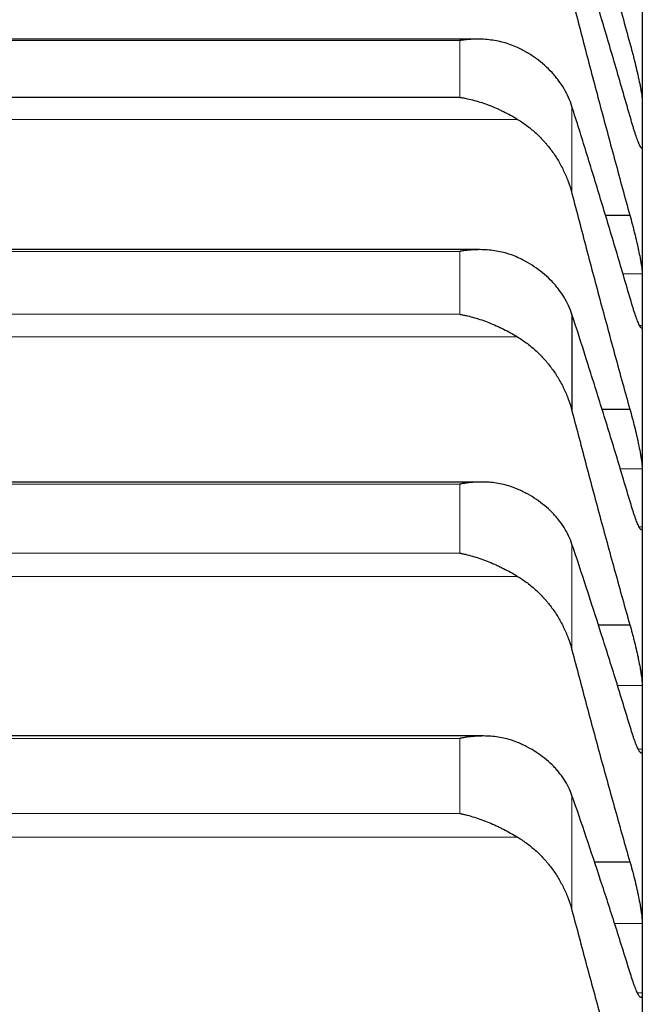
# Model space of a CAD drawing. Header units: inches. Extents: x 0 to 17820, y -10 to 12600.
# Tile 310 of 339: x 11852 to 11878, y 9283 to 9325. Entities that reach past the tile are written whole.
import ezdxf

# ---------------------------------------------------------------- set-up
doc = ezdxf.new("R2010")
doc.units = ezdxf.units.IN
doc.layers.add('1', color=7, linetype='Continuous', true_color=0xffffff)

msp = doc.modelspace()

# ---------------------------------------------------------------- linework, layer by layer
at = {"layer": '1', "color": 2, "linetype": 'Continuous', "lineweight": 25}
for p, q in [((11878.313, 9327.576), (11878.313, 9320.944)), ((11871.211, 9324.575), (11833.439, 9324.575)), ((11834.168, 9322.072), (11870.457, 9322.072)), ((11878.313, 9320.944), (11878.313, 9313.36)), ((11876.725, 9316.998), (11877.775, 9316.998)), ((11871.3, 9315.514), (11833.351, 9315.514)), ((11878.313, 9313.36), (11878.313, 9304.834)), ((11875.286, 9312.721), (11875.286, 9308.571)), ((11876.579, 9308.649), (11877.775, 9308.649)), ((11871.388, 9305.511), (11833.263, 9305.511)), ((11878.313, 9304.834), (11878.313, 9295.382)), ((11876.42, 9299.368), (11877.775, 9299.368)), ((11878.313, 9295.382), (11878.313, 9285.017)), ((11871.475, 9294.581), (11833.175, 9294.581)), ((11876.249, 9289.168), (11877.775, 9289.168)), ((11878.313, 9285.017), (11878.313, 9273.757))]:
    msp.add_line(p, q, dxfattribs=at)
at = {"layer": '1', "color": 110, "linetype": 'Continuous', "lineweight": 13}
for p, q in [((11834.168, 9324.516), (11870.457, 9324.516)), ((11870.457, 9324.516), (11870.457, 9322.072)), ((11875.286, 9321.672), (11875.286, 9317.929)), ((11831.681, 9321.122), (11872.944, 9321.122)), ((11834.168, 9315.441), (11870.457, 9315.441)), ((11870.457, 9315.441), (11870.457, 9312.731)), ((11877.476, 9314.474), (11878.31, 9314.474)), ((11834.168, 9312.731), (11870.457, 9312.731)), ((11878.195, 9312.245), (11878.31, 9312.245)), ((11831.681, 9311.756), (11872.944, 9311.756)), ((11877.36, 9306.078), (11878.31, 9306.078)), ((11834.168, 9305.422), (11870.457, 9305.422)), ((11870.457, 9305.422), (11870.457, 9302.451)), ((11878.172, 9303.591), (11878.31, 9303.591)), ((11875.286, 9302.831), (11875.286, 9298.28)), ((11834.168, 9302.451), (11870.457, 9302.451)), ((11831.681, 9301.452), (11872.944, 9301.452)), ((11877.239, 9296.752), (11878.31, 9296.752)), ((11834.168, 9294.475), (11870.457, 9294.475)), ((11870.457, 9294.475), (11870.457, 9291.247)), ((11878.143, 9294.011), (11878.31, 9294.011)), ((11875.286, 9292.017), (11875.286, 9287.073)), ((11834.168, 9291.247), (11870.457, 9291.247)), ((11831.681, 9290.226), (11872.944, 9290.226)), ((11877.112, 9286.513), (11878.31, 9286.513)), ((11878.11, 9283.521), (11878.31, 9283.521))]:
    msp.add_line(p, q, dxfattribs=at)
at = {"layer": '1', "color": 2, "linetype": 'Continuous', "lineweight": 25}
for points in [[(11875.286, 9333.786), (11875.49, 9332.995), (11875.9, 9331.417), (11876.519, 9329.063), (11877.144, 9326.723), (11877.564, 9325.173), (11877.775, 9324.399)], [(11877.775, 9321.289), (11877.564, 9322.023), (11877.144, 9323.473), (11876.519, 9325.595), (11875.9, 9327.663), (11875.49, 9329.006), (11875.286, 9329.668)], [(11875.286, 9326.338), (11875.49, 9325.547), (11875.9, 9323.972), (11876.519, 9321.628), (11877.144, 9319.302), (11877.564, 9317.764), (11877.775, 9316.998)], [(11877.775, 9313.473), (11877.564, 9314.195), (11877.144, 9315.619), (11876.519, 9317.698), (11875.9, 9319.719), (11875.49, 9321.027), (11875.286, 9321.672)], [(11878.31, 9321.928), (11878.312, 9321.6), (11878.313, 9321.272), (11878.313, 9320.944)], [(11878.313, 9320.944), (11878.313, 9320.617), (11878.312, 9320.289), (11878.31, 9319.961)], [(11875.286, 9317.929), (11875.49, 9317.14), (11875.9, 9315.57), (11876.519, 9313.239), (11877.144, 9310.931), (11877.564, 9309.407), (11877.775, 9308.649)], [(11878.31, 9314.474), (11878.312, 9314.102), (11878.313, 9313.731), (11878.313, 9313.36)], [(11878.313, 9313.36), (11878.313, 9312.988), (11878.312, 9312.617), (11878.31, 9312.245)], [(11877.775, 9304.715), (11877.564, 9305.424), (11877.144, 9306.821), (11876.519, 9308.853), (11875.9, 9310.824), (11875.49, 9312.096), (11875.286, 9312.721)], [(11875.286, 9308.571), (11875.49, 9307.786), (11875.9, 9306.224), (11876.519, 9303.909), (11877.144, 9301.622), (11877.564, 9300.116), (11877.775, 9299.368)], [(11878.31, 9306.078), (11878.312, 9305.663), (11878.313, 9305.249), (11878.313, 9304.834)], [(11878.313, 9304.834), (11878.313, 9304.42), (11878.312, 9304.005), (11878.31, 9303.591)], [(11877.775, 9295.031), (11877.564, 9295.726), (11877.144, 9297.092), (11876.519, 9299.075), (11875.9, 9300.992), (11875.49, 9302.226), (11875.286, 9302.831)], [(11875.286, 9298.28), (11875.49, 9297.499), (11875.9, 9295.948), (11876.519, 9293.654), (11877.144, 9291.392), (11877.564, 9289.906), (11877.775, 9289.168)], [(11878.31, 9296.752), (11878.312, 9296.295), (11878.313, 9295.838), (11878.313, 9295.382)], [(11878.313, 9295.382), (11878.313, 9294.925), (11878.312, 9294.468), (11878.31, 9294.011)], [(11877.775, 9284.436), (11877.564, 9285.115), (11877.144, 9286.448), (11876.519, 9288.379), (11875.9, 9290.239), (11875.49, 9291.432), (11875.286, 9292.017)], [(11875.286, 9287.073), (11875.49, 9286.298), (11875.9, 9284.76), (11876.519, 9282.489), (11877.144, 9280.256), (11877.564, 9278.792), (11877.775, 9278.066)], [(11878.31, 9286.513), (11878.312, 9286.014), (11878.313, 9285.516), (11878.313, 9285.017)], [(11878.313, 9285.017), (11878.313, 9284.518), (11878.312, 9284.02), (11878.31, 9283.521)]]:
    msp.add_open_spline(points, degree=3, dxfattribs=at)
for points, knots in [([(11872.944, 9324.21), (11872.844, 9324.257), (11872.744, 9324.298), (11872.543, 9324.372), (11872.442, 9324.403), (11872.238, 9324.459), (11872.135, 9324.482), (11871.929, 9324.521), (11871.824, 9324.536), (11871.615, 9324.559), (11871.51, 9324.567), (11871.3, 9324.575), (11871.195, 9324.576), (11870.985, 9324.57), (11870.879, 9324.564), (11870.721, 9324.55), (11870.642, 9324.541), (11870.549, 9324.529), (11870.503, 9324.523), (11870.483, 9324.52), (11870.47, 9324.518), (11870.463, 9324.517), (11870.457, 9324.516)], [0, 0, 0, 0, 0.125, 0.125, 0.25, 0.25, 0.375, 0.375, 0.5, 0.5, 0.625, 0.625, 0.75, 0.75, 0.875, 0.875, 0.9375, 0.96875, 0.984375, 0.992187, 0.992187, 1, 1, 1, 1]), ([(11875.286, 9321.672), (11875.244, 9321.806), (11875.194, 9321.938), (11875.079, 9322.195), (11874.95, 9322.445), (11874.792, 9322.683), (11874.663, 9322.858), (11874.618, 9322.915), (11874.548, 9323), (11874.524, 9323.028), (11874.475, 9323.083), (11874.451, 9323.111), (11874.326, 9323.246), (11874.114, 9323.454), (11873.879, 9323.642), (11873.632, 9323.822), (11873.503, 9323.906), (11873.333, 9324.006), (11873.299, 9324.026), (11873.229, 9324.065), (11873.125, 9324.122), (11873.017, 9324.176), (11872.944, 9324.21)], [0, 0, 0, 0, 0.125, 0.125, 0.25, 0.375, 0.375, 0.4375, 0.4375, 0.46875, 0.46875, 0.5, 0.5, 0.625, 0.75, 0.75, 0.875, 0.875, 0.90625, 0.90625, 0.9375, 1, 1, 1, 1]), ([(11877.775, 9324.399), (11877.81, 9324.275), (11877.844, 9324.15), (11877.894, 9323.96), (11877.91, 9323.896), (11877.935, 9323.799), (11877.943, 9323.767), (11877.96, 9323.703), (11877.968, 9323.67), (11878.008, 9323.51), (11878.038, 9323.384), (11878.082, 9323.2), (11878.096, 9323.139), (11878.116, 9323.048), (11878.123, 9323.018), (11878.136, 9322.959), (11878.142, 9322.93), (11878.174, 9322.787), (11878.196, 9322.679), (11878.221, 9322.552), (11878.226, 9322.528), (11878.235, 9322.479), (11878.239, 9322.455), (11878.252, 9322.384), (11878.26, 9322.34), (11878.281, 9322.215), (11878.291, 9322.142), (11878.3, 9322.064), (11878.302, 9322.049), (11878.305, 9322.02), (11878.306, 9322.007), (11878.309, 9321.969), (11878.31, 9321.947), (11878.31, 9321.928)], [0, 0, 0, 0, 0.125, 0.125, 0.1875, 0.1875, 0.21875, 0.21875, 0.25, 0.25, 0.375, 0.375, 0.4375, 0.4375, 0.46875, 0.46875, 0.5, 0.5, 0.625, 0.625, 0.65625, 0.65625, 0.6875, 0.6875, 0.75, 0.75, 0.875, 0.875, 0.90625, 0.90625, 0.9375, 0.9375, 1, 1, 1, 1]), ([(11870.457, 9322.072), (11870.46, 9322.071), (11870.463, 9322.071), (11870.47, 9322.07), (11870.473, 9322.069), (11870.483, 9322.068), (11870.503, 9322.064), (11870.549, 9322.057), (11870.642, 9322.04), (11870.721, 9322.024), (11870.879, 9321.99), (11870.984, 9321.965), (11871.298, 9321.88), (11871.506, 9321.811), (11871.817, 9321.692), (11871.921, 9321.649), (11872.076, 9321.581), (11872.128, 9321.558), (11872.232, 9321.509), (11872.284, 9321.484), (11872.438, 9321.407), (11872.541, 9321.354), (11872.744, 9321.241), (11872.844, 9321.183), (11872.944, 9321.122)], [0, 0, 0, 0, 0.003906, 0.003906, 0.007813, 0.007813, 0.015625, 0.03125, 0.0625, 0.125, 0.125, 0.25, 0.25, 0.5, 0.5, 0.625, 0.625, 0.6875, 0.6875, 0.75, 0.75, 0.875, 0.875, 1, 1, 1, 1]), ([(11872.944, 9321.122), (11873.09, 9321.033), (11873.23, 9320.938), (11873.499, 9320.734), (11873.756, 9320.518), (11873.993, 9320.277), (11874.133, 9320.118), (11874.161, 9320.086), (11874.216, 9320.021), (11874.243, 9319.988), (11874.323, 9319.889), (11874.375, 9319.821), (11874.525, 9319.616), (11874.617, 9319.475), (11874.789, 9319.186), (11874.868, 9319.037), (11874.976, 9318.809), (11875.01, 9318.731), (11875.059, 9318.614), (11875.075, 9318.575), (11875.106, 9318.496), (11875.121, 9318.456), (11875.193, 9318.256), (11875.244, 9318.093), (11875.286, 9317.929)], [0, 0, 0, 0, 0.125, 0.125, 0.25, 0.375, 0.375, 0.40625, 0.40625, 0.4375, 0.4375, 0.5, 0.5, 0.625, 0.625, 0.75, 0.75, 0.8125, 0.8125, 0.84375, 0.84375, 0.875, 0.875, 1, 1, 1, 1]), ([(11878.31, 9319.961), (11878.31, 9319.942), (11878.308, 9319.91), (11878.3, 9319.883), (11878.291, 9319.877), (11878.283, 9319.878), (11878.28, 9319.879), (11878.274, 9319.883), (11878.271, 9319.885), (11878.253, 9319.903), (11878.236, 9319.93), (11878.212, 9319.978), (11878.206, 9319.989), (11878.198, 9320.006), (11878.196, 9320.012), (11878.19, 9320.024), (11878.176, 9320.055), (11878.15, 9320.119), (11878.124, 9320.186), (11878.097, 9320.259), (11878.083, 9320.298), (11878.039, 9320.423), (11878.008, 9320.514), (11877.96, 9320.663), (11877.944, 9320.714), (11877.92, 9320.795), (11877.911, 9320.822), (11877.894, 9320.877), (11877.886, 9320.905), (11877.844, 9321.047), (11877.809, 9321.165), (11877.775, 9321.289)], [0, 0, 0, 0, 0.0625, 0.125, 0.1875, 0.1875, 0.21875, 0.21875, 0.25, 0.25, 0.375, 0.375, 0.40625, 0.40625, 0.421875, 0.421875, 0.4375, 0.5, 0.5625, 0.5625, 0.625, 0.625, 0.75, 0.75, 0.8125, 0.8125, 0.84375, 0.84375, 0.875, 0.875, 1, 1, 1, 1]), ([(11877.775, 9316.998), (11877.81, 9316.875), (11877.844, 9316.751), (11877.894, 9316.561), (11877.91, 9316.498), (11877.935, 9316.401), (11877.943, 9316.369), (11877.96, 9316.304), (11877.968, 9316.272), (11878.008, 9316.111), (11878.038, 9315.984), (11878.082, 9315.798), (11878.096, 9315.736), (11878.116, 9315.644), (11878.123, 9315.614), (11878.136, 9315.554), (11878.142, 9315.524), (11878.174, 9315.378), (11878.196, 9315.267), (11878.221, 9315.136), (11878.226, 9315.111), (11878.235, 9315.06), (11878.239, 9315.035), (11878.252, 9314.962), (11878.26, 9314.916), (11878.281, 9314.785), (11878.291, 9314.708), (11878.3, 9314.624), (11878.302, 9314.607), (11878.305, 9314.577), (11878.306, 9314.562), (11878.309, 9314.52), (11878.31, 9314.496), (11878.31, 9314.474)], [0, 0, 0, 0, 0.125, 0.125, 0.1875, 0.1875, 0.21875, 0.21875, 0.25, 0.25, 0.375, 0.375, 0.4375, 0.4375, 0.46875, 0.46875, 0.5, 0.5, 0.625, 0.625, 0.65625, 0.65625, 0.6875, 0.6875, 0.75, 0.75, 0.875, 0.875, 0.90625, 0.90625, 0.9375, 0.9375, 1, 1, 1, 1]), ([(11872.944, 9315.18), (11872.844, 9315.225), (11872.744, 9315.265), (11872.543, 9315.335), (11872.442, 9315.365), (11872.238, 9315.416), (11872.135, 9315.438), (11871.929, 9315.472), (11871.824, 9315.486), (11871.615, 9315.505), (11871.51, 9315.511), (11871.3, 9315.515), (11871.195, 9315.514), (11870.985, 9315.504), (11870.879, 9315.496), (11870.721, 9315.479), (11870.642, 9315.47), (11870.549, 9315.456), (11870.503, 9315.449), (11870.483, 9315.446), (11870.47, 9315.443), (11870.463, 9315.442), (11870.457, 9315.441)], [0, 0, 0, 0, 0.125, 0.125, 0.25, 0.25, 0.375, 0.375, 0.5, 0.5, 0.625, 0.625, 0.75, 0.75, 0.875, 0.875, 0.9375, 0.96875, 0.984375, 0.992188, 0.992188, 1, 1, 1, 1]), ([(11875.286, 9312.721), (11875.244, 9312.852), (11875.194, 9312.98), (11875.079, 9313.228), (11874.95, 9313.471), (11874.792, 9313.702), (11874.663, 9313.871), (11874.618, 9313.927), (11874.548, 9314.009), (11874.524, 9314.036), (11874.475, 9314.09), (11874.451, 9314.117), (11874.326, 9314.248), (11874.114, 9314.448), (11873.879, 9314.631), (11873.632, 9314.804), (11873.503, 9314.886), (11873.333, 9314.983), (11873.299, 9315.002), (11873.229, 9315.039), (11873.125, 9315.094), (11873.017, 9315.146), (11872.944, 9315.18)], [0, 0, 0, 0, 0.125, 0.125, 0.25, 0.375, 0.375, 0.4375, 0.4375, 0.46875, 0.46875, 0.5, 0.5, 0.625, 0.75, 0.75, 0.875, 0.875, 0.90625, 0.90625, 0.9375, 1, 1, 1, 1]), ([(11878.31, 9312.245), (11878.31, 9312.224), (11878.308, 9312.187), (11878.3, 9312.152), (11878.291, 9312.141), (11878.283, 9312.137), (11878.28, 9312.137), (11878.274, 9312.138), (11878.271, 9312.14), (11878.253, 9312.151), (11878.236, 9312.172), (11878.212, 9312.215), (11878.206, 9312.224), (11878.198, 9312.239), (11878.196, 9312.244), (11878.19, 9312.255), (11878.176, 9312.283), (11878.15, 9312.342), (11878.124, 9312.405), (11878.097, 9312.473), (11878.083, 9312.51), (11878.039, 9312.629), (11878.008, 9312.716), (11877.96, 9312.86), (11877.944, 9312.91), (11877.92, 9312.988), (11877.911, 9313.015), (11877.894, 9313.069), (11877.886, 9313.096), (11877.844, 9313.235), (11877.809, 9313.351), (11877.775, 9313.473)], [0, 0, 0, 0, 0.0625, 0.125, 0.1875, 0.1875, 0.21875, 0.21875, 0.25, 0.25, 0.375, 0.375, 0.40625, 0.40625, 0.421875, 0.421875, 0.4375, 0.5, 0.5625, 0.5625, 0.625, 0.625, 0.75, 0.75, 0.8125, 0.8125, 0.84375, 0.84375, 0.875, 0.875, 1, 1, 1, 1]), ([(11870.457, 9312.731), (11870.46, 9312.731), (11870.463, 9312.73), (11870.47, 9312.729), (11870.473, 9312.728), (11870.483, 9312.727), (11870.503, 9312.723), (11870.549, 9312.714), (11870.642, 9312.696), (11870.827, 9312.656), (11870.984, 9312.616), (11871.298, 9312.526), (11871.506, 9312.455), (11871.817, 9312.332), (11871.921, 9312.289), (11872.076, 9312.219), (11872.128, 9312.195), (11872.232, 9312.146), (11872.284, 9312.12), (11872.438, 9312.042), (11872.541, 9311.988), (11872.744, 9311.875), (11872.844, 9311.817), (11872.944, 9311.756)], [0, 0, 0, 0, 0.003906, 0.003906, 0.007813, 0.007813, 0.015625, 0.03125, 0.0625, 0.125, 0.25, 0.25, 0.5, 0.5, 0.625, 0.625, 0.6875, 0.6875, 0.75, 0.75, 0.875, 0.875, 1, 1, 1, 1]), ([(11872.944, 9311.756), (11873.09, 9311.667), (11873.23, 9311.572), (11873.499, 9311.368), (11873.756, 9311.152), (11873.993, 9310.912), (11874.133, 9310.754), (11874.161, 9310.722), (11874.216, 9310.657), (11874.243, 9310.624), (11874.323, 9310.525), (11874.375, 9310.458), (11874.525, 9310.253), (11874.617, 9310.113), (11874.789, 9309.824), (11874.868, 9309.676), (11874.976, 9309.448), (11875.01, 9309.371), (11875.059, 9309.254), (11875.075, 9309.215), (11875.106, 9309.136), (11875.121, 9309.096), (11875.193, 9308.897), (11875.244, 9308.735), (11875.286, 9308.571)], [0, 0, 0, 0, 0.125, 0.125, 0.25, 0.375, 0.375, 0.40625, 0.40625, 0.4375, 0.4375, 0.5, 0.5, 0.625, 0.625, 0.75, 0.75, 0.8125, 0.8125, 0.84375, 0.84375, 0.875, 0.875, 1, 1, 1, 1]), ([(11877.775, 9308.649), (11877.81, 9308.529), (11877.844, 9308.405), (11877.894, 9308.217), (11877.91, 9308.154), (11877.935, 9308.057), (11877.943, 9308.025), (11877.96, 9307.961), (11877.968, 9307.928), (11878.008, 9307.767), (11878.038, 9307.64), (11878.082, 9307.451), (11878.096, 9307.389), (11878.116, 9307.296), (11878.123, 9307.265), (11878.136, 9307.204), (11878.142, 9307.174), (11878.174, 9307.025), (11878.196, 9306.911), (11878.221, 9306.777), (11878.226, 9306.75), (11878.235, 9306.698), (11878.239, 9306.672), (11878.252, 9306.597), (11878.26, 9306.549), (11878.281, 9306.412), (11878.291, 9306.33), (11878.3, 9306.241), (11878.302, 9306.223), (11878.305, 9306.19), (11878.306, 9306.174), (11878.309, 9306.129), (11878.31, 9306.102), (11878.31, 9306.078)], [0, 0, 0, 0, 0.125, 0.125, 0.1875, 0.1875, 0.21875, 0.21875, 0.25, 0.25, 0.375, 0.375, 0.4375, 0.4375, 0.46875, 0.46875, 0.5, 0.5, 0.625, 0.625, 0.65625, 0.65625, 0.6875, 0.6875, 0.75, 0.75, 0.875, 0.875, 0.90625, 0.90625, 0.9375, 0.9375, 1, 1, 1, 1]), ([(11872.944, 9305.206), (11872.844, 9305.249), (11872.744, 9305.287), (11872.543, 9305.354), (11872.442, 9305.382), (11872.238, 9305.43), (11872.135, 9305.449), (11871.929, 9305.48), (11871.824, 9305.492), (11871.615, 9305.507), (11871.51, 9305.511), (11871.3, 9305.511), (11871.195, 9305.508), (11870.985, 9305.494), (11870.879, 9305.484), (11870.721, 9305.465), (11870.642, 9305.454), (11870.549, 9305.439), (11870.503, 9305.43), (11870.483, 9305.427), (11870.47, 9305.424), (11870.463, 9305.423), (11870.457, 9305.422)], [0, 0, 0, 0, 0.125, 0.125, 0.25, 0.25, 0.375, 0.375, 0.5, 0.5, 0.625, 0.625, 0.75, 0.75, 0.875, 0.875, 0.9375, 0.96875, 0.984375, 0.992187, 0.992187, 1, 1, 1, 1]), ([(11875.286, 9302.831), (11875.244, 9302.958), (11875.194, 9303.081), (11875.079, 9303.322), (11874.95, 9303.557), (11874.792, 9303.78), (11874.663, 9303.943), (11874.618, 9303.997), (11874.548, 9304.076), (11874.524, 9304.103), (11874.475, 9304.155), (11874.451, 9304.18), (11874.326, 9304.307), (11874.114, 9304.501), (11873.879, 9304.677), (11873.632, 9304.844), (11873.503, 9304.923), (11873.333, 9305.016), (11873.299, 9305.035), (11873.229, 9305.071), (11873.125, 9305.124), (11873.017, 9305.174), (11872.944, 9305.206)], [0, 0, 0, 0, 0.125, 0.125, 0.25, 0.375, 0.375, 0.4375, 0.4375, 0.46875, 0.46875, 0.5, 0.5, 0.625, 0.75, 0.75, 0.875, 0.875, 0.90625, 0.90625, 0.9375, 1, 1, 1, 1]), ([(11878.31, 9303.591), (11878.31, 9303.567), (11878.308, 9303.525), (11878.3, 9303.482), (11878.291, 9303.465), (11878.283, 9303.458), (11878.28, 9303.457), (11878.274, 9303.455), (11878.271, 9303.455), (11878.253, 9303.459), (11878.236, 9303.476), (11878.212, 9303.512), (11878.206, 9303.52), (11878.198, 9303.533), (11878.196, 9303.538), (11878.19, 9303.548), (11878.176, 9303.573), (11878.15, 9303.626), (11878.124, 9303.684), (11878.097, 9303.748), (11878.083, 9303.782), (11878.039, 9303.895), (11878.008, 9303.979), (11877.96, 9304.117), (11877.944, 9304.166), (11877.92, 9304.241), (11877.911, 9304.267), (11877.894, 9304.32), (11877.886, 9304.347), (11877.844, 9304.482), (11877.809, 9304.596), (11877.775, 9304.715)], [0, 0, 0, 0, 0.0625, 0.125, 0.1875, 0.1875, 0.21875, 0.21875, 0.25, 0.25, 0.375, 0.375, 0.40625, 0.40625, 0.421875, 0.421875, 0.4375, 0.5, 0.5625, 0.5625, 0.625, 0.625, 0.75, 0.75, 0.8125, 0.8125, 0.84375, 0.84375, 0.875, 0.875, 1, 1, 1, 1]), ([(11870.457, 9302.451), (11870.46, 9302.45), (11870.463, 9302.449), (11870.47, 9302.448), (11870.473, 9302.447), (11870.483, 9302.446), (11870.503, 9302.442), (11870.549, 9302.432), (11870.642, 9302.413), (11870.827, 9302.37), (11870.984, 9302.327), (11871.298, 9302.233), (11871.506, 9302.159), (11871.817, 9302.033), (11871.921, 9301.989), (11872.076, 9301.918), (11872.128, 9301.893), (11872.232, 9301.843), (11872.284, 9301.818), (11872.438, 9301.739), (11872.541, 9301.684), (11872.744, 9301.571), (11872.844, 9301.512), (11872.944, 9301.452)], [0, 0, 0, 0, 0.003906, 0.003906, 0.007812, 0.007812, 0.015625, 0.03125, 0.0625, 0.125, 0.25, 0.25, 0.5, 0.5, 0.625, 0.625, 0.6875, 0.6875, 0.75, 0.75, 0.875, 0.875, 1, 1, 1, 1]), ([(11872.944, 9301.452), (11873.09, 9301.363), (11873.23, 9301.268), (11873.499, 9301.065), (11873.756, 9300.85), (11873.993, 9300.61), (11874.133, 9300.453), (11874.161, 9300.421), (11874.216, 9300.357), (11874.243, 9300.324), (11874.323, 9300.225), (11874.375, 9300.158), (11874.525, 9299.954), (11874.617, 9299.814), (11874.789, 9299.527), (11874.868, 9299.379), (11874.976, 9299.153), (11875.01, 9299.076), (11875.059, 9298.96), (11875.075, 9298.921), (11875.106, 9298.842), (11875.121, 9298.803), (11875.193, 9298.604), (11875.244, 9298.444), (11875.286, 9298.28)], [0, 0, 0, 0, 0.125, 0.125, 0.25, 0.375, 0.375, 0.40625, 0.40625, 0.4375, 0.4375, 0.5, 0.5, 0.625, 0.625, 0.75, 0.75, 0.8125, 0.8125, 0.84375, 0.84375, 0.875, 0.875, 1, 1, 1, 1]), ([(11877.775, 9299.368), (11877.81, 9299.249), (11877.844, 9299.127), (11877.894, 9298.94), (11877.91, 9298.877), (11877.935, 9298.781), (11877.943, 9298.749), (11877.96, 9298.685), (11877.968, 9298.652), (11878.008, 9298.491), (11878.038, 9298.363), (11878.082, 9298.173), (11878.096, 9298.11), (11878.116, 9298.016), (11878.123, 9297.985), (11878.136, 9297.923), (11878.142, 9297.892), (11878.174, 9297.741), (11878.196, 9297.625), (11878.221, 9297.487), (11878.226, 9297.46), (11878.235, 9297.406), (11878.239, 9297.379), (11878.252, 9297.301), (11878.26, 9297.251), (11878.281, 9297.109), (11878.291, 9297.023), (11878.3, 9296.928), (11878.302, 9296.91), (11878.305, 9296.874), (11878.306, 9296.857), (11878.309, 9296.808), (11878.31, 9296.779), (11878.31, 9296.752)], [0, 0, 0, 0, 0.125, 0.125, 0.1875, 0.1875, 0.21875, 0.21875, 0.25, 0.25, 0.375, 0.375, 0.4375, 0.4375, 0.46875, 0.46875, 0.5, 0.5, 0.625, 0.625, 0.65625, 0.65625, 0.6875, 0.6875, 0.75, 0.75, 0.875, 0.875, 0.90625, 0.90625, 0.9375, 0.9375, 1, 1, 1, 1]), ([(11878.31, 9294.011), (11878.31, 9293.984), (11878.308, 9293.938), (11878.3, 9293.887), (11878.291, 9293.865), (11878.283, 9293.854), (11878.28, 9293.851), (11878.274, 9293.847), (11878.271, 9293.846), (11878.253, 9293.843), (11878.236, 9293.855), (11878.212, 9293.884), (11878.206, 9293.891), (11878.198, 9293.903), (11878.196, 9293.907), (11878.19, 9293.915), (11878.176, 9293.937), (11878.15, 9293.984), (11878.124, 9294.038), (11878.097, 9294.097), (11878.083, 9294.13), (11878.039, 9294.236), (11878.008, 9294.316), (11877.96, 9294.449), (11877.944, 9294.495), (11877.92, 9294.569), (11877.911, 9294.594), (11877.894, 9294.645), (11877.886, 9294.671), (11877.844, 9294.802), (11877.809, 9294.914), (11877.775, 9295.031)], [0, 0, 0, 0, 0.0625, 0.125, 0.1875, 0.1875, 0.21875, 0.21875, 0.25, 0.25, 0.375, 0.375, 0.40625, 0.40625, 0.421875, 0.421875, 0.4375, 0.5, 0.5625, 0.5625, 0.625, 0.625, 0.75, 0.75, 0.8125, 0.8125, 0.84375, 0.84375, 0.875, 0.875, 1, 1, 1, 1]), ([(11872.944, 9294.304), (11872.844, 9294.346), (11872.744, 9294.382), (11872.543, 9294.445), (11872.442, 9294.471), (11872.238, 9294.515), (11872.135, 9294.532), (11871.929, 9294.559), (11871.824, 9294.569), (11871.615, 9294.58), (11871.51, 9294.582), (11871.3, 9294.579), (11871.195, 9294.573), (11870.985, 9294.556), (11870.879, 9294.544), (11870.721, 9294.522), (11870.642, 9294.51), (11870.549, 9294.493), (11870.503, 9294.484), (11870.483, 9294.48), (11870.47, 9294.478), (11870.463, 9294.476), (11870.457, 9294.475)], [0, 0, 0, 0, 0.125, 0.125, 0.25, 0.25, 0.375, 0.375, 0.5, 0.5, 0.625, 0.625, 0.75, 0.75, 0.875, 0.875, 0.9375, 0.96875, 0.984375, 0.992187, 0.992187, 1, 1, 1, 1]), ([(11875.286, 9292.017), (11875.244, 9292.139), (11875.194, 9292.258), (11875.079, 9292.491), (11874.95, 9292.717), (11874.792, 9292.933), (11874.663, 9293.09), (11874.618, 9293.141), (11874.548, 9293.218), (11874.524, 9293.243), (11874.475, 9293.293), (11874.451, 9293.318), (11874.326, 9293.44), (11874.114, 9293.626), (11873.879, 9293.796), (11873.632, 9293.956), (11873.503, 9294.032), (11873.333, 9294.122), (11873.299, 9294.14), (11873.229, 9294.174), (11873.125, 9294.225), (11873.017, 9294.273), (11872.944, 9294.304)], [0, 0, 0, 0, 0.125, 0.125, 0.25, 0.375, 0.375, 0.4375, 0.4375, 0.46875, 0.46875, 0.5, 0.5, 0.625, 0.75, 0.75, 0.875, 0.875, 0.90625, 0.90625, 0.9375, 1, 1, 1, 1]), ([(11870.457, 9291.247), (11870.46, 9291.246), (11870.463, 9291.245), (11870.47, 9291.244), (11870.473, 9291.243), (11870.483, 9291.241), (11870.503, 9291.237), (11870.549, 9291.227), (11870.642, 9291.206), (11870.827, 9291.161), (11870.984, 9291.115), (11871.298, 9291.017), (11871.506, 9290.941), (11871.817, 9290.812), (11871.921, 9290.766), (11872.076, 9290.694), (11872.128, 9290.669), (11872.232, 9290.619), (11872.284, 9290.593), (11872.438, 9290.513), (11872.541, 9290.458), (11872.744, 9290.345), (11872.844, 9290.286), (11872.944, 9290.226)], [0, 0, 0, 0, 0.003906, 0.003906, 0.007813, 0.007813, 0.015625, 0.03125, 0.0625, 0.125, 0.25, 0.25, 0.5, 0.5, 0.625, 0.625, 0.6875, 0.6875, 0.75, 0.75, 0.875, 0.875, 1, 1, 1, 1]), ([(11872.944, 9290.226), (11873.09, 9290.138), (11873.23, 9290.043), (11873.499, 9289.841), (11873.756, 9289.627), (11873.993, 9289.389), (11874.133, 9289.232), (11874.161, 9289.2), (11874.216, 9289.136), (11874.243, 9289.104), (11874.323, 9289.005), (11874.375, 9288.939), (11874.525, 9288.736), (11874.617, 9288.597), (11874.789, 9288.311), (11874.868, 9288.165), (11874.976, 9287.939), (11875.01, 9287.863), (11875.059, 9287.748), (11875.075, 9287.709), (11875.106, 9287.631), (11875.121, 9287.592), (11875.193, 9287.395), (11875.244, 9287.235), (11875.286, 9287.073)], [0, 0, 0, 0, 0.125, 0.125, 0.25, 0.375, 0.375, 0.40625, 0.40625, 0.4375, 0.4375, 0.5, 0.5, 0.625, 0.625, 0.75, 0.75, 0.8125, 0.8125, 0.84375, 0.84375, 0.875, 0.875, 1, 1, 1, 1]), ([(11877.775, 9289.168), (11877.81, 9289.051), (11877.844, 9288.931), (11877.894, 9288.746), (11877.91, 9288.683), (11877.935, 9288.588), (11877.943, 9288.556), (11877.96, 9288.492), (11877.968, 9288.459), (11878.008, 9288.298), (11878.038, 9288.17), (11878.082, 9287.979), (11878.096, 9287.915), (11878.116, 9287.82), (11878.123, 9287.789), (11878.136, 9287.726), (11878.142, 9287.695), (11878.174, 9287.541), (11878.196, 9287.423), (11878.221, 9287.282), (11878.226, 9287.254), (11878.235, 9287.198), (11878.239, 9287.171), (11878.252, 9287.091), (11878.26, 9287.039), (11878.281, 9286.892), (11878.291, 9286.802), (11878.3, 9286.701), (11878.302, 9286.682), (11878.305, 9286.644), (11878.306, 9286.626), (11878.309, 9286.574), (11878.31, 9286.542), (11878.31, 9286.513)], [0, 0, 0, 0, 0.125, 0.125, 0.1875, 0.1875, 0.21875, 0.21875, 0.25, 0.25, 0.375, 0.375, 0.4375, 0.4375, 0.46875, 0.46875, 0.5, 0.5, 0.625, 0.625, 0.65625, 0.65625, 0.6875, 0.6875, 0.75, 0.75, 0.875, 0.875, 0.90625, 0.90625, 0.9375, 0.9375, 1, 1, 1, 1]), ([(11878.31, 9283.521), (11878.31, 9283.492), (11878.308, 9283.441), (11878.3, 9283.382), (11878.291, 9283.356), (11878.283, 9283.34), (11878.28, 9283.336), (11878.274, 9283.329), (11878.271, 9283.327), (11878.253, 9283.318), (11878.236, 9283.324), (11878.212, 9283.347), (11878.206, 9283.353), (11878.198, 9283.362), (11878.196, 9283.365), (11878.19, 9283.373), (11878.176, 9283.391), (11878.15, 9283.433), (11878.124, 9283.482), (11878.097, 9283.537), (11878.083, 9283.567), (11878.039, 9283.666), (11878.008, 9283.742), (11877.96, 9283.87), (11877.944, 9283.914), (11877.92, 9283.985), (11877.911, 9284.009), (11877.894, 9284.059), (11877.886, 9284.084), (11877.844, 9284.212), (11877.809, 9284.32), (11877.775, 9284.436)], [0, 0, 0, 0, 0.0625, 0.125, 0.1875, 0.1875, 0.21875, 0.21875, 0.25, 0.25, 0.375, 0.375, 0.40625, 0.40625, 0.421875, 0.421875, 0.4375, 0.5, 0.5625, 0.5625, 0.625, 0.625, 0.75, 0.75, 0.8125, 0.8125, 0.84375, 0.84375, 0.875, 0.875, 1, 1, 1, 1])]:
    msp.add_open_spline(points, degree=3, knots=knots, dxfattribs=at)

doc.saveas('drawing.dxf')
